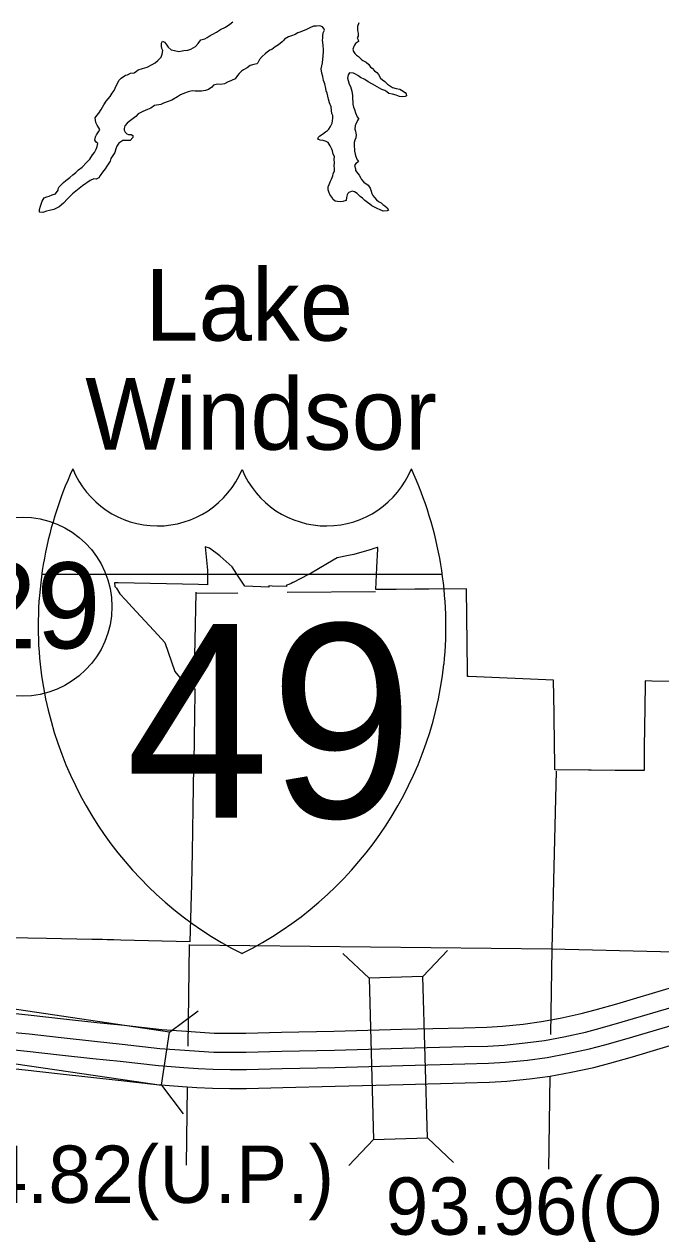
# Model space of a CAD drawing. Extents: x 77230 to 630905, y 790554 to 1662844.
# Drawn here: x 211122 to 220497, y 1603602 to 1621421 of the extents above; entities that cross this region are included whole.
import ezdxf

# ---------------------------------------------------------------- set-up
doc = ezdxf.new("R2010")
doc.units = 0
for name, color, linetype in [('Level 12', 7, 'Continuous'), ('Level 16', 7, 'Continuous'), ('Level 17', 7, 'Continuous'), ('Level 19', 7, 'Continuous'), ('Level 29', 7, 'Continuous'), ('Level 32', 7, 'Continuous'), ('Level 33', 7, 'Continuous'), ('Level 36', 7, 'Continuous')]:
    doc.layers.add(name, color=color, linetype=linetype)

msp = doc.modelspace()

# ---------------------------------------------------------------- linework, layer by layer
at = {"layer": 'Level 12'}
for points in [[(215082, 1613196), (215079, 1613195), (215055, 1613183), (215021, 1613167), (214985, 1613158), (214985, 1613138), (214775, 1613144), (214726, 1613146), (214726, 1613138), (214727, 1613128), (214370, 1613141), (214322, 1613216), (214255, 1613319), (214187, 1613425), (214007, 1613585), (214005, 1613587), (213853, 1613704), (213786, 1613722), (213823, 1613380), (213823, 1613283), (213824, 1613160), (213691, 1613165), (212504, 1613190), (212464, 1613191), (212453, 1613191), (212458, 1613138), (212471, 1613122), (212483, 1613112), (212531, 1613029), (212612, 1612941), (212714, 1612831), (213092, 1612423), (213194, 1612313), (213343, 1611883), (213454, 1611748), (213499, 1611694), (213505, 1611691), (213596, 1611648), (213636, 1611629), (213636, 1611620), (213635, 1611584), (213634, 1611554), (213631, 1611253), (213618, 1610539), (213617, 1610484), (213606, 1609874), (213594, 1609224), (213594, 1609221), (213585, 1608751), (213562, 1607905), (212543, 1607929), (212440, 1607932), (212343, 1607934), (212275, 1607935), (212225, 1607936), (212141, 1607938), (212120, 1607939), (211450, 1607953), (210903, 1607964)], [(220808, 1611738), (220363, 1611745), (220265, 1611747), (220261, 1611310), (220261, 1611305), (220259, 1611113), (220254, 1610719), (220252, 1610509), (220251, 1610425), (220241, 1610425), (219967, 1610427), (219928, 1610428), (219843, 1610428), (219825, 1610428), (219473, 1610431), (219433, 1610432), (218936, 1610436), (218935, 1610490), (218926, 1611204), (218926, 1611232), (218926, 1611244), (218926, 1611271), (218917, 1611756), (217670, 1611813), (217652, 1611814), (217651, 1611891), (217635, 1613103), (217081, 1613099), (216877, 1613097), (216601, 1613094), (216344, 1613091), (216302, 1613094), (216317, 1613419), (216329, 1613690), (216330, 1613711), (216320, 1613712), (216258, 1613691), (216231, 1613682), (215978, 1613610), (215897, 1613592), (215733, 1613562), (215588, 1613474), (215430, 1613382), (215348, 1613335), (215328, 1613325), (215301, 1613311), (215082, 1613196)]]:
    msp.add_lwpolyline(points, dxfattribs=at)
at = {"layer": 'Level 16'}
for points in [[(213627, 1611650), (213653, 1613045), (213653, 1613054)], [(213660, 1613041), (214269, 1613046)], [(214993, 1613053), (216297, 1613065)], [(218954, 1610418), (218891, 1607799), (218873, 1606536)], [(213535, 1606368), (213556, 1607864)], [(213549, 1607861), (213556, 1607861), (218889, 1607801), (220692, 1607757)], [(218864, 1605924), (218843, 1604552)], [(213511, 1604613), (213527, 1605768)]]:
    msp.add_lwpolyline(points, dxfattribs=at)
at = {"layer": 'Level 17'}
for points in [[(211534, 1618908), (211584, 1618922), (211623, 1618975), (211625, 1618995), (211639, 1619025), (211703, 1619087), (211736, 1619117), (211794, 1619164), (211840, 1619200), (211882, 1619238), (211923, 1619277), (211975, 1619317), (212041, 1619381), (212090, 1619434), (212128, 1619494), (212156, 1619532), (212181, 1619578), (212197, 1619621), (212205, 1619665), (212181, 1619684), (212165, 1619712), (212174, 1619763), (212188, 1619789), (212218, 1619833), (212234, 1619871), (212221, 1619895), (212197, 1619933), (212175, 1619975), (212169, 1620041), (212194, 1620075), (212220, 1620109), (212254, 1620165), (212295, 1620232), (212331, 1620286), (212361, 1620320), (212390, 1620358), (212416, 1620404), (212446, 1620445), (212479, 1620513), (212495, 1620549), (212517, 1620589), (212551, 1620625), (212614, 1620670), (212642, 1620674), (212690, 1620698), (212744, 1620703), (212776, 1620731), (212800, 1620749), (212866, 1620769), (212931, 1620788), (213005, 1620826), (213053, 1620852), (213089, 1620887), (213140, 1620937), (213152, 1620981), (213162, 1621033), (213149, 1621063), (213143, 1621097), (213145, 1621141), (213161, 1621169), (213189, 1621154), (213211, 1621126), (213241, 1621084), (213287, 1621044), (213337, 1621032), (213400, 1621019), (213471, 1621033), (213531, 1621039), (213577, 1621052), (213643, 1621092), (213683, 1621134), (213724, 1621189), (213784, 1621205), (213816, 1621223), (213860, 1621255), (213900, 1621272), (213953, 1621302), (214015, 1621342), (214089, 1621379), (214152, 1621419), (214194, 1621457)], [(216310, 1618833), (216342, 1618809), (216380, 1618789), (216404, 1618767), (216432, 1618744), (216466, 1618718), (216485, 1618680), (216469, 1618670), (216407, 1618667), (216357, 1618691), (216329, 1618703), (216282, 1618723), (216244, 1618746), (216210, 1618770), (216178, 1618792), (216140, 1618824), (216102, 1618856), (216072, 1618882), (216027, 1618929), (215985, 1618951), (215953, 1618959), (215929, 1618953), (215904, 1618941), (215888, 1618929), (215878, 1618909), (215870, 1618866), (215866, 1618826), (215816, 1618810), (215778, 1618804), (215737, 1618808), (215704, 1618815), (215674, 1618839), (215654, 1618871), (215624, 1618911), (215606, 1618953), (215600, 1618983), (215601, 1619023), (215615, 1619061), (215631, 1619107), (215647, 1619137), (215666, 1619186), (215674, 1619216), (215690, 1619260), (215694, 1619294), (215689, 1619336), (215691, 1619380), (215687, 1619426), (215691, 1619472), (215670, 1619508), (215662, 1619556), (215654, 1619582), (215630, 1619628), (215599, 1619676), (215569, 1619694), (215525, 1619707), (215479, 1619713), (215447, 1619727), (215455, 1619757), (215477, 1619777), (215515, 1619799), (215561, 1619834), (215590, 1619854), (215610, 1619874), (215634, 1619912), (215658, 1619962), (215661, 1619996), (215665, 1620036), (215665, 1620074), (215651, 1620106), (215647, 1620148), (215642, 1620204), (215620, 1620260), (215602, 1620314), (215585, 1620406), (215571, 1620440), (215563, 1620472), (215548, 1620542), (215528, 1620592), (215520, 1620652), (215507, 1620700), (215495, 1620764), (215516, 1620854), (215524, 1620954), (215531, 1621019), (215529, 1621045), (215523, 1621113), (215514, 1621185), (215518, 1621215), (215520, 1621247), (215526, 1621295), (215544, 1621333), (215533, 1621359), (215517, 1621381), (215475, 1621395), (215429, 1621392), (215385, 1621390), (215328, 1621366), (215280, 1621345), (215198, 1621309), (215154, 1621293), (215112, 1621268)], [(216052, 1621440), (216031, 1621388), (216033, 1621368), (216033, 1621328), (216041, 1621288), (216040, 1621246)], [(215112, 1621268), (215057, 1621250), (215015, 1621236), (214957, 1621200), (214939, 1621179), (214921, 1621159), (214867, 1621119), (214816, 1621085), (214768, 1621050), (214742, 1621038), (214702, 1621010), (214670, 1620986), (214627, 1620947), (214585, 1620901), (214561, 1620853), (214549, 1620839), (214506, 1620827), (214448, 1620812), (214404, 1620780), (214350, 1620750), (214322, 1620728), (214289, 1620693), (214265, 1620663), (214231, 1620615), (214177, 1620589), (214116, 1620566), (214072, 1620544), (214018, 1620534), (213968, 1620535), (213912, 1620521), (213886, 1620493), (213834, 1620461), (213791, 1620446), (213735, 1620436), (213679, 1620436), (213641, 1620435), (213597, 1620437), (213539, 1620425), (213485, 1620405), (213425, 1620378), (213378, 1620352), (213298, 1620303), (213242, 1620283), (213176, 1620255), (213134, 1620240), (213039, 1620224), (212987, 1620183), (212937, 1620163), (212869, 1620135), (212802, 1620102), (212764, 1620062), (212708, 1620018), (212668, 1619988), (212637, 1619965), (212603, 1619925), (212593, 1619883), (212595, 1619859), (212609, 1619829), (212632, 1619805), (212660, 1619795), (212698, 1619796), (212724, 1619782), (212722, 1619754), (212684, 1619707), (212666, 1619707), (212602, 1619707), (212574, 1619709), (212514, 1619668), (212487, 1619622), (212471, 1619584), (212455, 1619532), (212400, 1619441), (212386, 1619401), (212368, 1619375), (212337, 1619327), (212317, 1619291), (212273, 1619243), (212242, 1619192), (212220, 1619158), (212182, 1619140), (212146, 1619142), (212096, 1619119), (211981, 1619041), (211909, 1618980), (211832, 1618922), (211762, 1618849), (211699, 1618783), (211635, 1618731), (211561, 1618690), (211495, 1618674), (211449, 1618665), (211396, 1618649), (211350, 1618653), (211347, 1618693), (211361, 1618739), (211377, 1618785), (211385, 1618813), (211418, 1618861), (211456, 1618876), (211492, 1618888), (211534, 1618908)], [(216040, 1621246), (216028, 1621222), (216040, 1621192), (216046, 1621164), (216002, 1621137), (215986, 1621113), (215975, 1621091), (215963, 1621055), (215971, 1621021), (215991, 1620989), (216017, 1620965), (216047, 1620943), (216084, 1620906), (216108, 1620886), (216158, 1620860), (216198, 1620826), (216222, 1620788), (216248, 1620772), (216282, 1620733), (216313, 1620709), (216341, 1620679), (216371, 1620625), (216397, 1620599), (216431, 1620575), (216473, 1620539), (216544, 1620488), (216600, 1620472), (216654, 1620464), (216680, 1620447), (216732, 1620413), (216748, 1620393), (216752, 1620367), (216734, 1620355), (216686, 1620352), (216650, 1620358), (216598, 1620376), (216546, 1620390), (216494, 1620401), (216464, 1620423), (216432, 1620445), (216388, 1620459), (216322, 1620499), (216250, 1620538), (216186, 1620570), (216139, 1620608), (216075, 1620637), (216035, 1620665), (215999, 1620683), (215973, 1620699), (215911, 1620704), (215893, 1620674), (215881, 1620626), (215894, 1620590), (215910, 1620538), (215928, 1620504), (215949, 1620434), (215955, 1620370), (215955, 1620324), (215960, 1620272), (215962, 1620244), (215970, 1620198), (215984, 1620164), (216000, 1620114), (216025, 1620056), (216045, 1620031), (216043, 1620029), (216031, 1620002), (216005, 1619950), (215998, 1619930), (215992, 1619876), (216002, 1619846), (216008, 1619814), (216012, 1619792), (216005, 1619746), (215993, 1619710), (215981, 1619678), (215981, 1619620), (215984, 1619578), (215986, 1619548), (215996, 1619504), (216006, 1619472), (216020, 1619432), (216027, 1619422), (216043, 1619400), (216033, 1619382), (216007, 1619370), (215985, 1619340), (216001, 1619290), (216000, 1619264), (216034, 1619220), (216056, 1619196), (216082, 1619152), (216088, 1619132), (216122, 1619094), (216187, 1619048), (216215, 1619007), (216231, 1618961), (216241, 1618925), (216257, 1618897), (216282, 1618867), (216310, 1618833)]]:
    msp.add_lwpolyline(points, dxfattribs=at)
at = {"layer": 'Level 19'}
for p, q in [((216200, 1607368), (215816, 1607730)), ((216991, 1607390), (217354, 1607774)), ((213261, 1606574), (213685, 1606889)), ((213146, 1605790), (213462, 1605367)), ((216267, 1604993), (215905, 1604609)), ((217059, 1605015), (217443, 1604653))]:
    msp.add_line(p, q, dxfattribs=at)
for points in [[(216200, 1607368), (216267, 1604993), (217059, 1605015), (216991, 1607390)], [(210796, 1606135), (213146, 1605790), (213261, 1606574), (210911, 1606919)]]:
    msp.add_lwpolyline(points, close=True, dxfattribs=at)
at = {"layer": 'Level 29'}
for points in [[(210906, 1606857), (211225, 1606824), (211700, 1606771), (212190, 1606717), (212593, 1606675), (213148, 1606613), (213510, 1606585), (213713, 1606571), (213922, 1606560), (214157, 1606558), (214387, 1606558), (214910, 1606572), (215683, 1606588), (216684, 1606615), (217596, 1606638), (217937, 1606648), (218168, 1606661), (218469, 1606691), (218739, 1606729), (219017, 1606780), (219322, 1606845), (219529, 1606900), (219852, 1606992), (220667, 1607234)], [(210870, 1606579), (211196, 1606546), (211669, 1606493), (212160, 1606439), (212563, 1606396), (213122, 1606334), (213490, 1606306), (213697, 1606292), (213913, 1606280), (214156, 1606278), (214391, 1606278), (214917, 1606293), (215690, 1606308), (216691, 1606335), (217603, 1606359), (217949, 1606368), (218190, 1606382), (218502, 1606413), (218783, 1606452), (219071, 1606506), (219388, 1606573), (219603, 1606630), (219930, 1606724), (220746, 1606966)], [(210838, 1606327), (211168, 1606293), (211641, 1606240), (212133, 1606186), (212535, 1606144), (213098, 1606081), (213472, 1606052), (213682, 1606038), (213905, 1606026), (214155, 1606024), (214395, 1606024), (214923, 1606038), (215696, 1606054), (216698, 1606081), (217610, 1606104), (217960, 1606114), (218210, 1606129), (218532, 1606161), (218824, 1606201), (219121, 1606256), (219447, 1606325), (219671, 1606385), (220001, 1606480), (220818, 1606722)], [(210802, 1606050), (211139, 1606015), (211611, 1605962), (212103, 1605908), (212505, 1605866), (213071, 1605803), (213452, 1605773), (213665, 1605759), (213896, 1605746), (214153, 1605744), (214398, 1605744), (214930, 1605759), (215702, 1605775), (216705, 1605802), (217618, 1605825), (217972, 1605835), (218232, 1605850), (218565, 1605883), (218869, 1605925), (219175, 1605982), (219512, 1606053), (219746, 1606116), (220080, 1606211), (220897, 1606453)]]:
    msp.add_lwpolyline(points, dxfattribs=at)
at = {"layer": 'Level 33'}
msp.add_circle((211093, 1612841), 1320, dxfattribs=at)
at = {"layer": 'Level 36'}
msp.add_line((211381, 1613318), (217280, 1613318), dxfattribs=at)
for centre, radius, start, end in [((216863, 1612550), 5535, 155.2204, 185.7928), ((213086, 1615378), 1348, 202.1459, 337.3414), ((215575, 1615378), 1348, 202.6586, 337.8541), ((211798, 1612550), 5535, 354.2072, 24.7796), ((216761, 1612597), 5439, 186.3923, 243.4571), ((211899, 1612597), 5439, 296.5429, 353.6077)]:
    msp.add_arc(centre, radius, start, end, dxfattribs=at)

# ---------------------------------------------------------------- texts
at = {"layer": 'Level 17'}
for s, p in [('Lake', (212904, 1616759)), ('Windsor', (212021, 1615153))]:
    msp.add_text(s, height=1056, dxfattribs=at).set_placement(p)
at = {"layer": 'Level 32'}
for s, p in [('94.82(U.P.)', (209909, 1604057)), ('93.96(O.P.)', (216444, 1603588))]:
    msp.add_text(s, height=844.8, dxfattribs=at).set_placement(p)
at = {"layer": 'Level 33'}
msp.add_text('29', height=1267.2, dxfattribs=at).set_placement((210362, 1612226))
at = {"layer": 'Level 36'}
msp.add_text('49', height=2851.2, dxfattribs=at).set_placement((212617, 1609733))

doc.saveas('drawing.dxf')
